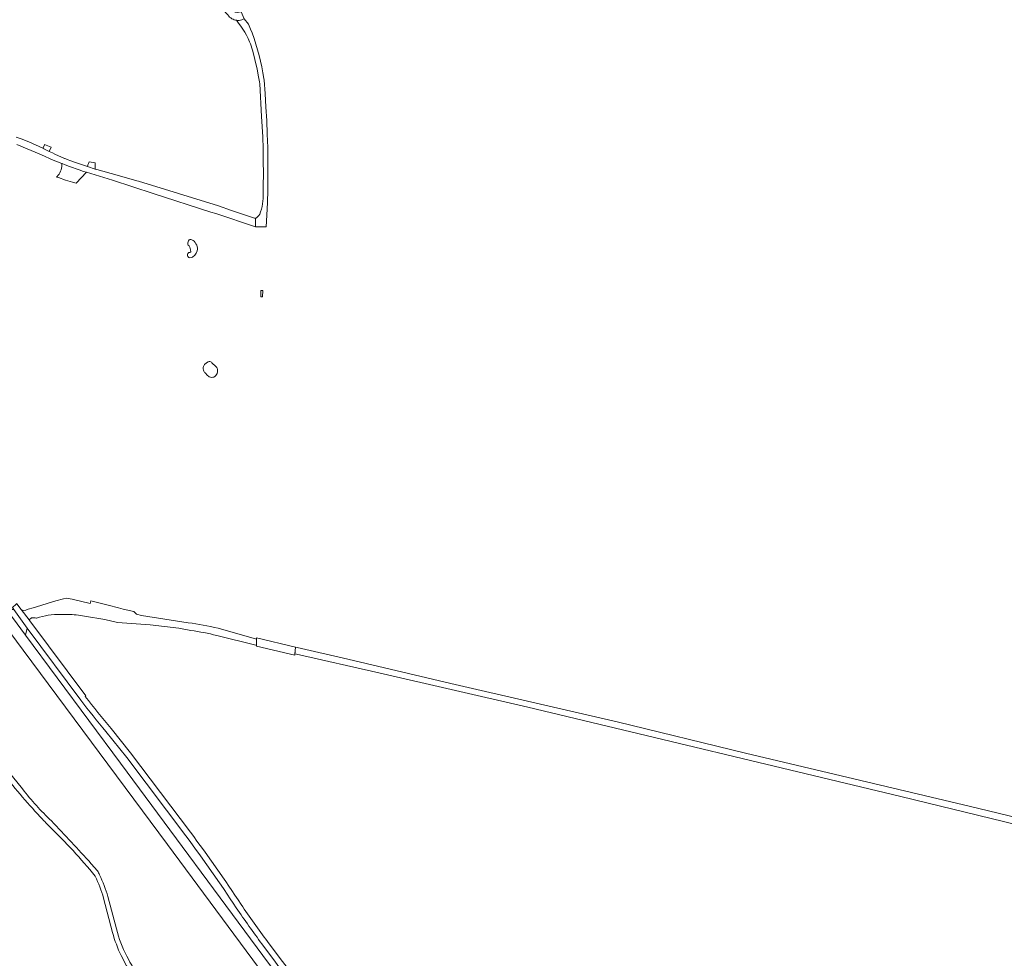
# Model space of a CAD drawing. Header units: metres. Extents: x 166325 to 190320, y 381923 to 404576.
# Tile 565 of 656: x 172149 to 172664, y 394101 to 394592. Entities that reach past the tile are written whole.
import ezdxf

# ---------------------------------------------------------------- set-up
doc = ezdxf.new("R2010")
doc.units = ezdxf.units.M
for name, color, linetype, lineweight in [('B-WE-OG-WATER_MEER-GV', 8, 'Continuous', 18), ('B-WE-VH-VERHARDING_ASFALT-GV', 8, 'Continuous', 18), ('B-WE-VH-VERHARDING_BETONSTRAATSTEEN-GV', 8, 'Continuous', 18), ('B-WE-VH-VERHARDING_FUNDERING_ZAND-GV', 8, 'Continuous', 18), ('B-WE-VH-VERHARDING_HALFVERHARDING-GV', 8, 'Continuous', 18), ('B-WE-VH-VERHARDING_STRAATBAKSTEEN-GV', 8, 'Continuous', 18)]:
    doc.layers.add(name, color=color, linetype=linetype, lineweight=lineweight)

msp = doc.modelspace()

# ---------------------------------------------------------------- linework, layer by layer
at = {"layer": 'B-WE-OG-WATER_MEER-GV', "flags": 128}
for points in [[(172237.803, 394472.787), (172238.089, 394472.055), (172238.261, 394471.305), (172238.279, 394470.303), (172238.131, 394470.024), (172237.835, 394469.918), (172237.226, 394469.907), (172236.753, 394469.467), (172236.602, 394468.825), (172236.667, 394468.353), (172236.844, 394467.869), (172237.244, 394467.344), (172237.908, 394467.188), (172238.593, 394467.348), (172239.16, 394467.552), (172239.631, 394467.776), (172240.156, 394468.215), (172240.466, 394468.6), (172241.065, 394469.509), (172241.598, 394470.832), (172241.806, 394471.591), (172241.806, 394472.202), (172241.706, 394472.988), (172241.41, 394473.78), (172241.047, 394474.546), (172240.604, 394475.231), (172240.046, 394475.863), (172239.664, 394476.178), (172239.234, 394476.406), (172238.811, 394476.608), (172238.314, 394476.728), (172237.891, 394476.728), (172237.482, 394476.567), (172237.112, 394476.091), (172236.898, 394475.467), (172236.81, 394475.058), (172236.81, 394474.434), (172236.857, 394474.061), (172236.988, 394473.757), (172237.454, 394473.339)], [(172249.246, 394404.638), (172249.867, 394404.656), (172250.398, 394404.809), (172250.948, 394405.16), (172251.452, 394405.628), (172251.776, 394406.105), (172252.046, 394406.725), (172252.298, 394407.436), (172252.298, 394408.15), (172252.298, 394408.663), (172252.19, 394409.373), (172251.911, 394409.787), (172251.362, 394410.372), (172250.777, 394411.001), (172250.109, 394411.568), (172249.328, 394412.304), (172249.105, 394412.566), (172248.813, 394412.775), (172248.374, 394412.912), (172247.961, 394412.912), (172247.352, 394412.696), (172246.61, 394412.224), (172245.57, 394411.419), (172245.3, 394411.073), (172244.983, 394410.28), (172244.839, 394409.802), (172244.839, 394409.116), (172244.983, 394408.379), (172245.188, 394407.824), (172245.523, 394407.253), (172245.838, 394406.915), (172247.018, 394405.654), (172247.579, 394405.242), (172248.028, 394404.902), (172248.653, 394404.7)]]:
    msp.add_lwpolyline(points, close=True, dxfattribs=at)
at = {"layer": 'B-WE-VH-VERHARDING_ASFALT-GV', "flags": 128}
for points in [[(172025.77, 394441.591), (172025.642, 394441.809), (172020.995, 394438.342), (172140.833, 394275.33), (172150.655, 394261.969), (172226.104, 394160.23), (172273.726, 394095.999), (172284.092, 394082.015), (172288.629, 394085.315), (172281.963, 394094.4), (172279.558, 394097.592), (172201.526, 394202.869), (172151.899, 394269.871)], [(172151.899, 394269.871), (172145.113, 394278.963), (172141.903, 394283.264), (172107.519, 394329.583), (172065.747, 394386.085), (172055.352, 394400.192), (172039.638, 394421.491)], [(172183.129, 394237.754), (172183.496, 394237.983), (172154.257, 394277.305), (172153.872, 394277.823), (172149.61, 394283.192), (172147.455, 394286.176), (172147.38, 394286.281), (172147.066, 394285.999), (172145.101, 394284.231), (172145.806, 394283.245), (172152.821, 394273.516), (172180.767, 394235.808)], [(172193.956, 394219.354), (172204.886, 394205.824), (172235.729, 394164.83)], [(172238.139, 394166.745), (172206.897, 394208.27), (172196.616, 394221.029)], [(172557.736, 393726.947), (172564.712, 393717.776), (172567.454, 393719.514), (172566.931, 393720.218), (172566.442, 393720.872), (172566.138, 393721.279), (172566.128, 393721.291), (172562.1, 393726.676), (172561.623, 393726.862), (172561.066, 393727.39), (172558.366, 393731.139), (172556.214, 393734.217), (172553.956, 393737.433), (172541.107, 393755.051), (172484.247, 393831.809), (172404.051, 393939.878), (172351.362, 394011.383), (172291.996, 394091.466), (172288.691, 394095.912), (172284.991, 394100.66), (172278.405, 394109.523)], [(172275.531, 394108.273), (172282.602, 394098.804), (172285.773, 394094.398), (172289.697, 394088.946), (172349.217, 394009.139), (172401.574, 393938.081), (172481.794, 393829.958), (172538.529, 393753.359), (172557.736, 393726.947)]]:
    msp.add_lwpolyline(points, dxfattribs=at)
msp.add_lwpolyline([(172272.708, 394268.454), (172272.651, 394264.067), (172292.71, 394259.307), (172293.071, 394263.586)], close=True, dxfattribs=at)
at = {"layer": 'B-WE-VH-VERHARDING_ASFALT-GV'}
for points in [[(172196.616, 394221.029, -0.0137019), (172183.129, 394237.754)], [(172180.767, 394235.808, 0.009339), (172193.956, 394219.354)], [(172264.635, 394128.966, 0.0156073), (172238.139, 394166.745)], [(172235.729, 394164.83, -0.0152239), (172262.149, 394127.136)], [(172262.149, 394127.136, 0.0094545), (172275.531, 394108.273)], [(172278.405, 394109.523, -0.0102023), (172264.635, 394128.966)]]:
    msp.add_lwpolyline(points, format="xyb", dxfattribs=at)
at = {"layer": 'B-WE-VH-VERHARDING_BETONSTRAATSTEEN-GV', "flags": 128}
for points in [[(172161.91, 394526.409), (172161.775, 394526.116), (172161.015, 394524.46), (172161.429, 394524.271), (172161.53, 394524.221), (172164.343, 394522.826), (172165.251, 394524.942)], [(172275.034, 394450.069), (172274.992, 394446.742), (172275.91, 394446.766), (172275.996, 394450.083)], [(172145.806, 394283.245), (172141.903, 394283.264), (172145.113, 394278.963), (172151.899, 394269.871), (172152.821, 394273.516)]]:
    msp.add_lwpolyline(points, close=True, dxfattribs=at)
at = {"layer": 'B-WE-VH-VERHARDING_BETONSTRAATSTEEN-GV'}
for points in [[(172139.095, 394198.834, 0.0206744), (172159.529, 394174.862)], [(172165.435, 394172.658, -0.0366514), (172150.33, 394189.338)], [(172159.529, 394174.862, 0.0047817), (172164.406, 394169.697)], [(172186.253, 394150.267, 0.0064115), (172165.435, 394172.658)], [(172164.406, 394169.697, -0.0301619), (172188.365, 394143.757)], [(172190.65, 394144.392, 0.0053505), (172189.605, 394146.486)], [(172188.365, 394143.757, -0.0422637), (172192.728, 394132.276)], [(172195.04, 394133.027, 0.0378621), (172190.65, 394144.392)], [(172197.434, 394114.273, 0.0454097), (172201.937, 394102.187)], [(172204.882, 394101.881, -0.0637901), (172199.468, 394116.119)], [(172212.264, 394089.633, -0.0395271), (172204.882, 394101.881)]]:
    msp.add_lwpolyline(points, format="xyb", dxfattribs=at)
at = {"layer": 'B-WE-VH-VERHARDING_BETONSTRAATSTEEN-GV', "flags": 128}
for points in [[(172150.33, 394189.338), (172142.911, 394198.651), (172142.829, 394198.754)], [(172189.605, 394146.486), (172186.253, 394150.267)], [(172192.728, 394132.276), (172197.434, 394114.273)], [(172199.468, 394116.119), (172195.04, 394133.027)], [(172201.937, 394102.187), (172204.719, 394096.932), (172207.741, 394092.009), (172210.436, 394088.202), (172459.919, 393750.006), (172500.021, 393695.857), (172542.013, 393638.939), (172546.508, 393632.642), (172550.784, 393626.194), (172553.796, 393621.413), (172556.696, 393616.563), (172559.579, 393611.473)]]:
    msp.add_lwpolyline(points, dxfattribs=at)
at = {"layer": 'B-WE-VH-VERHARDING_FUNDERING_ZAND-GV', "flags": 128}
msp.add_lwpolyline([(172246.739, 394612.051), (172244.327, 394609.699), (172250.625, 394602.139), (172257.364, 394594.654), (172257.741, 394594.161), (172258.165, 394593.591), (172258.65, 394593.072), (172259.191, 394592.611), (172259.78, 394592.213), (172260.41, 394591.884), (172261.072, 394591.628), (172261.76, 394591.448), (172262.178, 394591.378), (172262.887, 394591.324), (172263.597, 394591.35), (172264.3, 394591.455), (172264.986, 394591.639), (172265.647, 394591.898), (172266.206, 394592.189), (172264.755, 394595.829), (172262.653, 394595.449), (172261.636, 394595.673), (172260.365, 394596.413)], close=True, dxfattribs=at)
for points in [[(172265.647, 394591.898), (172264.986, 394591.639), (172264.3, 394591.455), (172263.597, 394591.35), (172262.887, 394591.324), (172262.178, 394591.378)], [(172262.178, 394591.378), (172263.366, 394589.904), (172264.491, 394588.381), (172265.55, 394586.813), (172266.542, 394585.2), (172267.465, 394583.548), (172268.317, 394581.857), (172269.097, 394580.133), (172269.545, 394579.045), (172270.517, 394575.796), (172271.412, 394572.525), (172272.23, 394569.233), (172272.971, 394565.924), (172273.633, 394562.597), (172274.216, 394559.256), (172274.404, 394558.068), (172275.329, 394541.045), (172275.942, 394530.499), (172276.134, 394524.077), (172276.246, 394517.653), (172276.278, 394511.228), (172276.23, 394504.803), (172276.102, 394498.38), (172276.096, 394498.151), (172276.095, 394498.125), (172276.004, 394496.722), (172275.834, 394495.327), (172275.585, 394493.943), (172275.257, 394492.576), (172274.852, 394491.229), (172274.371, 394489.908)], [(172272.184, 394487.756), (172272.227, 394487.633), (172272.233, 394487.389), (172272.16, 394483.289), (172276.312, 394483.289), (172277.8, 394483.278), (172278.113, 394489.41), (172278.373, 394496.003), (172278.553, 394502.6), (172278.653, 394509.197), (172278.674, 394515.796), (172278.616, 394522.394), (172278.575, 394524.784), (172278.349, 394531.845), (172278.042, 394538.903), (172277.656, 394545.956), (172277.19, 394553.005), (172276.644, 394560.048), (172276.572, 394560.909), (172276.067, 394563.954), (172275.482, 394566.985), (172274.819, 394570), (172274.079, 394572.996), (172273.261, 394575.973), (172272.366, 394578.927), (172271.394, 394581.857), (172270.348, 394584.761), (172269.622, 394586.648), (172268.469, 394589.262), (172266.206, 394592.189)], [(172716.816, 394163.108), (172645.42, 394180.389), (172528.368, 394207.998), (172461.201, 394224.457), (172374.262, 394244.571), (172320.426, 394257.19), (172293.909, 394263.261), (172293.06, 394263.447), (172292.766, 394259.978), (172293.628, 394259.778), (172336.694, 394250.02), (172414.574, 394232.182), (172609.657, 394185.435), (172670.479, 394170.604)]]:
    msp.add_lwpolyline(points, dxfattribs=at)
at = {"layer": 'B-WE-VH-VERHARDING_FUNDERING_ZAND-GV'}
msp.add_lwpolyline([(172274.371, 394489.908, -0.1242234), (172272.184, 394487.756)], format="xyb", dxfattribs=at)
at = {"layer": 'B-WE-VH-VERHARDING_HALFVERHARDING-GV', "flags": 128}
for points in [[(172183.734, 394511.873), (172182.237, 394512.364), (172179.919, 394513.125), (172174.843, 394514.937), (172172.66, 394515.805), (172171.061, 394516.441), (172170.94, 394516.489), (172170.963, 394515.657), (172170.907, 394514.827), (172170.771, 394514.007), (172170.557, 394513.203), (172170.267, 394512.423), (172169.904, 394511.674), (172169.47, 394510.964), (172168.97, 394510.299), (172168.408, 394509.685), (172168.109, 394509.402), (172169.11, 394509.067), (172172.767, 394507.844), (172176.447, 394506.706), (172178.352, 394506.116)], [(172188.266, 394516.909), (172185.142, 394517.376), (172184.852, 394516.559), (172184.564, 394515.743), (172184.265, 394514.9), (172188.413, 394513.541), (172188.375, 394514.414)]]:
    msp.add_lwpolyline(points, close=True, dxfattribs=at)
for points in [[(172208.604, 394282.193), (172202.942, 394283.45), (172200.46, 394284.092), (172195.138, 394285.423), (172186.023, 394287.671), (172185.699, 394286.315), (172176.323, 394288.581), (172173.288, 394289.17), (172171.759, 394288.758), (172167.796, 394287.663), (172163.843, 394286.531), (172159.903, 394285.362), (172155.977, 394284.157), (172153.331, 394283.318), (172152.065, 394282.917), (172150.665, 394282.765)], [(172149.61, 394283.192), (172153.872, 394277.823), (172154.979, 394278.796), (172155.619, 394278.897), (172156.267, 394278.919), (172156.912, 394278.861), (172157.546, 394278.723), (172157.721, 394278.671), (172159.219, 394279.178), (172160.741, 394279.608), (172162.282, 394279.961), (172163.839, 394280.236), (172165.409, 394280.432), (172166.986, 394280.548), (172168.566, 394280.584), (172170.147, 394280.54), (172170.546, 394280.516), (172172.626, 394280.595), (172172.699, 394280.596), (172172.772, 394280.597), (172173.029, 394280.6), (172173.286, 394280.601), (172174.201, 394280.596)], [(172182.738, 394279.724), (172193.456, 394277.977), (172200.031, 394276.419), (172217.014, 394275.166), (172232.099, 394273.372), (172238.428, 394272.221)], [(172237.026, 394276.261), (172212.479, 394280.079), (172210.024, 394280.83)], [(172251.899, 394269.632), (172272.388, 394264.6), (172272.657, 394264.526), (172272.699, 394267.783), (172252.591, 394273.45)]]:
    msp.add_lwpolyline(points, dxfattribs=at)
at = {"layer": 'B-WE-VH-VERHARDING_HALFVERHARDING-GV'}
for points in [[(172150.665, 394282.765, -0.2511005), (172149.61, 394283.192)], [(172174.201, 394280.596, -0.0433314), (172182.738, 394279.724)], [(172210.024, 394280.83, -0.1361784), (172208.604, 394282.193)], [(172252.591, 394273.45, 0.0222973), (172237.026, 394276.261)], [(172238.428, 394272.221, -0.0284231), (172251.899, 394269.632)]]:
    msp.add_lwpolyline(points, format="xyb", dxfattribs=at)
at = {"layer": 'B-WE-VH-VERHARDING_STRAATBAKSTEEN-GV', "flags": 128}
msp.add_lwpolyline([(172147.33, 394526.481), (172160.343, 394521.076), (172166.409, 394518.29), (172170.94, 394516.489), (172171.061, 394516.441), (172172.66, 394515.805), (172174.843, 394514.937), (172179.919, 394513.125), (172182.237, 394512.364), (172183.734, 394511.873), (172197.374, 394507.796), (172218.624, 394500.752), (172248.903, 394491.068), (172251.486, 394490.241), (172272.16, 394483.289), (172272.233, 394487.389), (172272.227, 394487.633), (172272.184, 394487.756), (172272.102, 394487.816), (172271.638, 394487.956), (172271.039, 394488.099), (172259.612, 394491.815), (172252.822, 394494.41), (172211.081, 394507.187), (172210.134, 394507.451), (172199.925, 394510.296), (172189.163, 394513.295), (172188.413, 394513.541), (172184.265, 394514.9), (172176.961, 394517.293), (172175.602, 394517.832), (172173.747, 394518.569), (172173.054, 394518.845), (172172.555, 394519.043), (172172.31, 394519.14), (172167.254, 394521.382), (172165.974, 394522.017), (172164.343, 394522.826), (172161.53, 394524.221), (172161.429, 394524.271), (172161.015, 394524.46), (172153.641, 394527.833), (172149.558, 394529.46), (172147.013, 394530.256)], dxfattribs=at)

doc.saveas('drawing.dxf')
